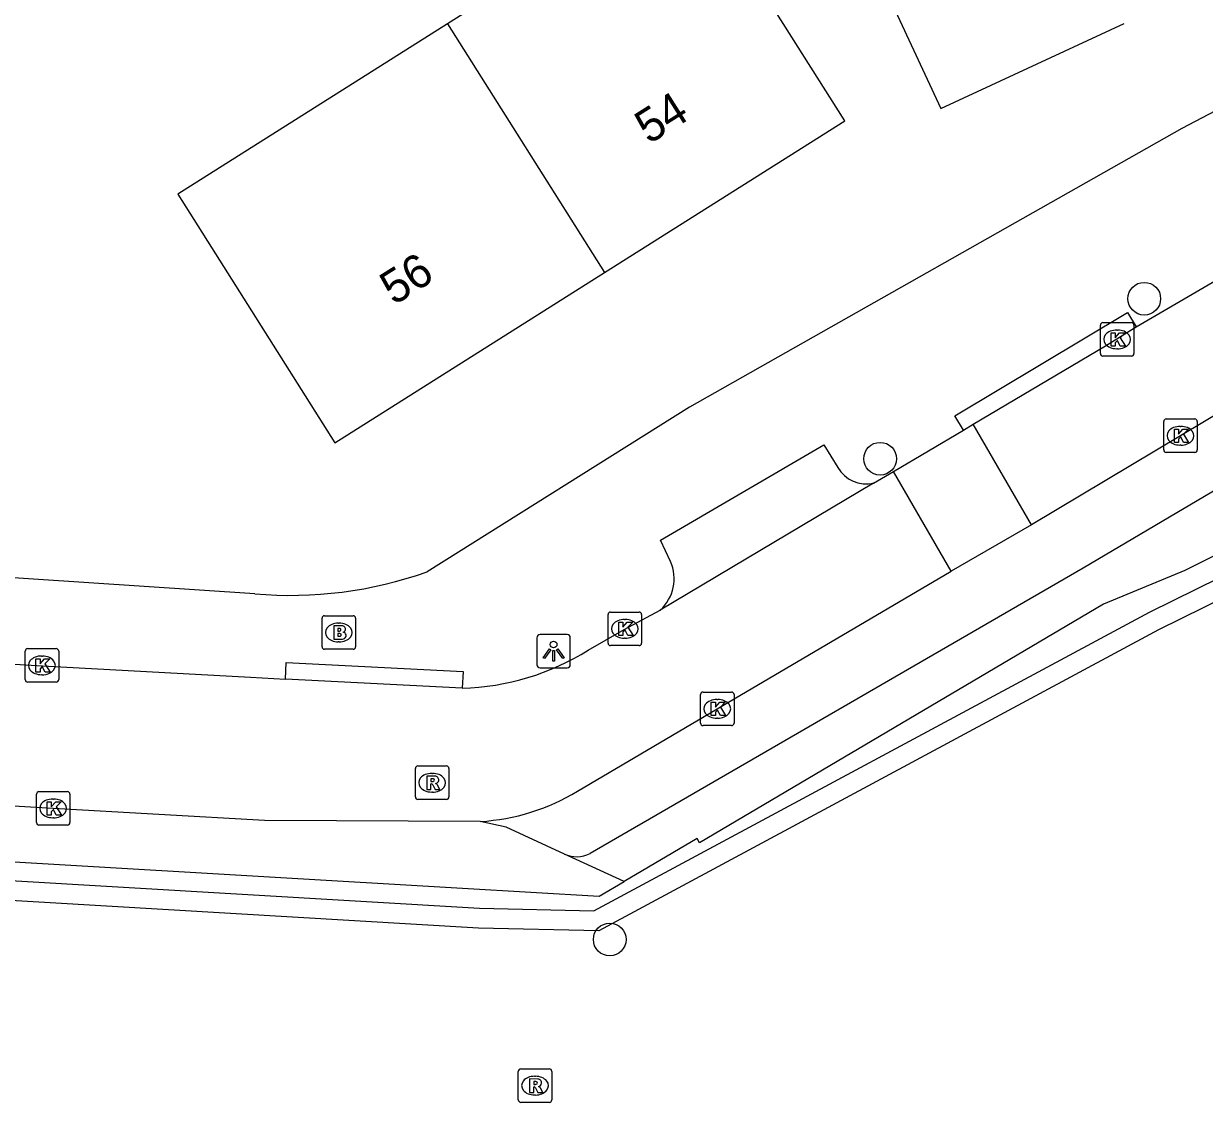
# Model space of a CAD drawing. Extents: x 159265 to 160143, y 383413 to 384319.
# Drawn here: x 159321.64 to 159356.91, y 384143.78 to 384176.01 of the extents above; entities that cross this region are included whole.
import ezdxf

# ---------------------------------------------------------------- set-up
doc = ezdxf.new("R2010")
doc.units = 0
for name, color, linetype in [('IMGEO_Boom', 7, 'Continuous'), ('IMGEO_Brandkraan', 7, 'Continuous'), ('IMGEO_Haag', 7, 'Continuous'), ('IMGEO_Kolk', 7, 'Continuous'), ('IMGEO_Lichtpunt', 7, 'Continuous'), ('IMGEO_Pand', 7, 'Continuous'), ('IMGEO_Pand_nummerreeks', 7, 'Continuous'), ('IMGEO_Rijbaan_lokaal_open', 7, 'Continuous'), ('IMGEO_Rioolput', 7, 'Continuous'), ('IMGEO_Voetpad_open', 7, 'Continuous')]:
    doc.layers.add(name, color=color, linetype=linetype)

msp = doc.modelspace()

# ---------------------------------------------------------------- linework, layer by layer
at = {"layer": 'IMGEO_Boom'}
for centre in [(159355.113, 384167.793), (159347.222, 384163.011), (159339.146, 384148.648)]:
    msp.add_circle(centre, 0.489, dxfattribs=at)
at = {"layer": 'IMGEO_Brandkraan'}
for p, q in [((159330.552, 384157.394), (159330.552, 384158.246)), ((159330.627, 384158.32), (159331.479, 384158.32)), ((159331.553, 384158.246), (159331.553, 384157.394)), ((159331.04, 384158.1), (159331.065, 384158.1)), ((159331.063, 384157.54), (159331.038, 384157.54)), ((159331.479, 384157.32), (159330.627, 384157.32))]:
    msp.add_line(p, q, dxfattribs=at)
for points in [[(159330.552, 384157.394), (159330.552, 384158.246)], [(159330.627, 384158.32), (159331.479, 384158.32)], [(159331.553, 384158.246), (159331.553, 384157.394)], [(159330.9, 384158.02), (159330.9, 384157.62), (159331.113, 384157.62)], [(159331.131, 384158.02), (159330.9, 384158.02)], [(159331.079, 384157.939), (159331.025, 384157.939), (159331.025, 384157.863)], [(159331.025, 384157.863), (159331.078, 384157.863)], [(159331.087, 384157.787), (159331.025, 384157.787), (159331.025, 384157.706)], [(159331.025, 384157.706), (159331.087, 384157.706)], [(159331.479, 384157.32), (159330.627, 384157.32)]]:
    msp.add_lwpolyline(points, dxfattribs=at)
for centre, radius, start, end in [((159330.629, 384158.244), 0.0765, 91.552, 178.448), ((159330.629, 384158.244), 0.0765, 91.552, 178.448), ((159331.477, 384158.244), 0.0765, 1.552, 88.448), ((159331.477, 384158.244), 0.0765, 1.552, 88.448), ((159331.08, 384157.901), 0.0379, 267.8285, 90.9355), ((159331.135, 384157.875), 0.145, 59.4692, 91.5367), ((159331.16, 384157.922), 0.0922, 285.5137, 58.1501), ((159331.088, 384157.746), 0.0404, 269.8759, 90.5077), ((159331.119, 384157.871), 0.251, 268.6676, 293.5347), ((159331.165, 384157.73), 0.105, 301.3115, 78.989), ((159330.629, 384157.396), 0.0765, 181.552, 268.448), ((159330.629, 384157.396), 0.0765, 181.552, 268.448), ((159331.477, 384157.396), 0.0765, 271.552, 358.448), ((159331.477, 384157.396), 0.0765, 271.552, 358.448)]:
    msp.add_arc(centre, radius, start, end, dxfattribs=at)
for centre, major_axis, ratio, start_param, end_param in [((159331.039, 384157.82), (-0.387, 0.002), 0.722429, 4.712389, 7.853982), ((159331.064, 384157.82), (-0.39, 0.002), 0.717154, 1.570796, 4.712389)]:
    msp.add_ellipse(centre, major_axis=major_axis, ratio=ratio, start_param=start_param, end_param=end_param, dxfattribs=at)
at = {"layer": 'IMGEO_Haag'}
msp.add_lwpolyline([(159303.738, 384148.088), (159303.139, 384148.125), (159303.341, 384151.47), (159335.253, 384149.581), (159338.675, 384149.507), (159355.264, 384158.429), (159377.708, 384169.495), (159389.563, 384175.262), (159389.825, 384174.722), (159377.972, 384168.956), (159355.539, 384157.896), (159338.82, 384148.904), (159335.229, 384148.981), (159303.904, 384150.836), (159303.738, 384148.088)], dxfattribs=at)
at = {"layer": 'IMGEO_Kolk'}
for p, q in [((159353.878, 384167.077), (159354.73, 384167.077)), ((159353.803, 384166.151), (159353.803, 384167.003)), ((159354.291, 384166.857), (159354.316, 384166.857)), ((159354.804, 384167.003), (159354.804, 384166.151)), ((159354.73, 384166.077), (159353.878, 384166.077)), ((159354.314, 384166.297), (159354.289, 384166.297)), ((159355.693, 384163.273), (159355.693, 384164.125)), ((159355.768, 384164.199), (159356.62, 384164.199)), ((159356.181, 384163.979), (159356.206, 384163.979)), ((159356.694, 384164.125), (159356.694, 384163.273)), ((159356.62, 384163.199), (159355.768, 384163.199)), ((159356.204, 384163.419), (159356.179, 384163.419)), ((159339.097, 384157.503), (159339.097, 384158.355)), ((159339.172, 384158.429), (159340.024, 384158.429)), ((159340.098, 384158.355), (159340.098, 384157.503)), ((159339.585, 384158.209), (159339.61, 384158.209)), ((159339.608, 384157.649), (159339.583, 384157.649)), ((159321.685, 384156.411), (159321.685, 384157.263)), ((159321.76, 384157.337), (159322.612, 384157.337)), ((159322.686, 384157.263), (159322.686, 384156.411)), ((159340.024, 384157.429), (159339.172, 384157.429)), ((159322.173, 384157.117), (159322.198, 384157.117)), ((159322.196, 384156.557), (159322.171, 384156.557)), ((159322.612, 384156.337), (159321.76, 384156.337)), ((159341.858, 384155.112), (159341.858, 384155.964)), ((159341.933, 384156.038), (159342.785, 384156.038)), ((159342.346, 384155.818), (159342.371, 384155.818)), ((159342.859, 384155.964), (159342.859, 384155.112)), ((159342.369, 384155.258), (159342.344, 384155.258)), ((159342.785, 384155.038), (159341.933, 384155.038)), ((159322.022, 384152.138), (159322.022, 384152.99)), ((159322.097, 384153.064), (159322.949, 384153.064)), ((159323.023, 384152.99), (159323.023, 384152.138)), ((159322.51, 384152.844), (159322.535, 384152.844)), ((159322.533, 384152.284), (159322.508, 384152.284)), ((159322.949, 384152.064), (159322.097, 384152.064))]:
    msp.add_line(p, q, dxfattribs=at)
for points in [[(159353.878, 384167.077), (159354.73, 384167.077)], [(159353.803, 384166.151), (159353.803, 384167.003)], [(159354.124, 384166.777), (159354.247, 384166.777), (159354.247, 384166.626), (159354.377, 384166.777), (159354.541, 384166.777), (159354.395, 384166.626), (159354.548, 384166.377), (159354.396, 384166.377), (159354.311, 384166.541), (159354.247, 384166.474), (159354.247, 384166.377), (159354.124, 384166.377), (159354.124, 384166.777)], [(159354.804, 384167.003), (159354.804, 384166.151)], [(159354.73, 384166.077), (159353.878, 384166.077)], [(159355.693, 384163.273), (159355.693, 384164.125)], [(159355.768, 384164.199), (159356.62, 384164.199)], [(159356.014, 384163.899), (159356.137, 384163.899), (159356.137, 384163.748), (159356.267, 384163.899), (159356.431, 384163.899), (159356.285, 384163.748), (159356.438, 384163.499), (159356.286, 384163.499), (159356.201, 384163.663), (159356.137, 384163.596), (159356.137, 384163.499), (159356.014, 384163.499), (159356.014, 384163.899)], [(159356.694, 384164.125), (159356.694, 384163.273)], [(159356.62, 384163.199), (159355.768, 384163.199)], [(159339.097, 384157.503), (159339.097, 384158.355)], [(159339.172, 384158.429), (159340.024, 384158.429)], [(159340.098, 384158.355), (159340.098, 384157.503)], [(159339.418, 384158.129), (159339.541, 384158.129), (159339.541, 384157.978), (159339.671, 384158.129), (159339.835, 384158.129), (159339.689, 384157.978), (159339.842, 384157.729), (159339.69, 384157.729), (159339.605, 384157.893), (159339.541, 384157.826), (159339.541, 384157.729), (159339.418, 384157.729), (159339.418, 384158.129)], [(159321.685, 384156.411), (159321.685, 384157.263)], [(159321.76, 384157.337), (159322.612, 384157.337)], [(159322.686, 384157.263), (159322.686, 384156.411)], [(159340.024, 384157.429), (159339.172, 384157.429)], [(159322.006, 384157.037), (159322.129, 384157.037), (159322.129, 384156.886), (159322.259, 384157.037), (159322.423, 384157.037), (159322.277, 384156.886), (159322.43, 384156.637), (159322.278, 384156.637), (159322.193, 384156.801), (159322.129, 384156.734), (159322.129, 384156.637), (159322.006, 384156.637), (159322.006, 384157.037)], [(159322.612, 384156.337), (159321.76, 384156.337)], [(159341.858, 384155.112), (159341.858, 384155.964)], [(159341.933, 384156.038), (159342.785, 384156.038)], [(159342.859, 384155.964), (159342.859, 384155.112)], [(159342.179, 384155.738), (159342.302, 384155.738), (159342.302, 384155.587), (159342.432, 384155.738), (159342.596, 384155.738), (159342.45, 384155.587), (159342.603, 384155.338), (159342.451, 384155.338), (159342.366, 384155.502), (159342.302, 384155.435), (159342.302, 384155.338), (159342.179, 384155.338), (159342.179, 384155.738)], [(159342.785, 384155.038), (159341.933, 384155.038)], [(159322.022, 384152.138), (159322.022, 384152.99)], [(159322.097, 384153.064), (159322.949, 384153.064)], [(159323.023, 384152.99), (159323.023, 384152.138)], [(159322.343, 384152.764), (159322.466, 384152.764), (159322.466, 384152.613), (159322.596, 384152.764), (159322.76, 384152.764), (159322.614, 384152.613), (159322.767, 384152.364), (159322.615, 384152.364), (159322.53, 384152.528), (159322.466, 384152.461), (159322.466, 384152.364), (159322.343, 384152.364), (159322.343, 384152.764)], [(159322.949, 384152.064), (159322.097, 384152.064)]]:
    msp.add_lwpolyline(points, dxfattribs=at)
for centre, start, end in [((159353.88, 384167.001), 91.552, 178.448), ((159353.88, 384167.001), 91.552, 178.448), ((159354.728, 384167.001), 1.552, 88.448), ((159354.728, 384167.001), 1.552, 88.448), ((159353.88, 384166.153), 181.552, 268.448), ((159353.88, 384166.153), 181.552, 268.448), ((159354.728, 384166.153), 271.552, 358.448), ((159354.728, 384166.153), 271.552, 358.448), ((159355.77, 384164.123), 91.552, 178.448), ((159355.77, 384164.123), 91.552, 178.448), ((159356.618, 384164.123), 1.552, 88.448), ((159356.618, 384164.123), 1.552, 88.448), ((159355.77, 384163.275), 181.552, 268.448), ((159355.77, 384163.275), 181.552, 268.448), ((159356.618, 384163.275), 271.552, 358.448), ((159356.618, 384163.275), 271.552, 358.448), ((159339.174, 384158.353), 91.552, 178.448), ((159339.174, 384158.353), 91.552, 178.448), ((159340.022, 384158.353), 1.552, 88.448), ((159340.022, 384158.353), 1.552, 88.448), ((159321.762, 384157.261), 91.552, 178.448), ((159321.762, 384157.261), 91.552, 178.448), ((159322.61, 384157.261), 1.552, 88.448), ((159322.61, 384157.261), 1.552, 88.448), ((159339.174, 384157.505), 181.552, 268.448), ((159339.174, 384157.505), 181.552, 268.448), ((159340.022, 384157.505), 271.552, 358.448), ((159340.022, 384157.505), 271.552, 358.448), ((159321.762, 384156.413), 181.552, 268.448), ((159321.762, 384156.413), 181.552, 268.448), ((159322.61, 384156.413), 271.552, 358.448), ((159322.61, 384156.413), 271.552, 358.448), ((159341.935, 384155.962), 91.552, 178.448), ((159341.935, 384155.962), 91.552, 178.448), ((159342.783, 384155.962), 1.552, 88.448), ((159342.783, 384155.962), 1.552, 88.448), ((159341.935, 384155.114), 181.552, 268.448), ((159341.935, 384155.114), 181.552, 268.448), ((159342.783, 384155.114), 271.552, 358.448), ((159342.783, 384155.114), 271.552, 358.448), ((159322.099, 384152.988), 91.552, 178.448), ((159322.099, 384152.988), 91.552, 178.448), ((159322.947, 384152.988), 1.552, 88.448), ((159322.947, 384152.988), 1.552, 88.448), ((159322.099, 384152.14), 181.552, 268.448), ((159322.099, 384152.14), 181.552, 268.448), ((159322.947, 384152.14), 271.552, 358.448), ((159322.947, 384152.14), 271.552, 358.448)]:
    msp.add_arc(centre, 0.0765, start, end, dxfattribs=at)
for centre, major_axis, ratio, start_param, end_param in [((159354.29, 384166.577), (-0.387, 0.002), 0.722429, 4.712389, 7.853982), ((159354.315, 384166.577), (-0.39, 0.002), 0.717154, 1.570796, 4.712389), ((159356.18, 384163.699), (-0.387, 0.002), 0.722429, 4.712389, 7.853982), ((159356.205, 384163.699), (-0.39, 0.002), 0.717154, 1.570796, 4.712389), ((159339.584, 384157.929), (-0.387, 0.002), 0.722429, 4.712389, 7.853982), ((159339.609, 384157.929), (-0.39, 0.002), 0.717154, 1.570796, 4.712389), ((159322.172, 384156.837), (-0.387, 0.002), 0.722429, 4.712389, 7.853982), ((159322.197, 384156.837), (-0.39, 0.002), 0.717154, 1.570796, 4.712389), ((159342.345, 384155.538), (-0.387, 0.002), 0.722429, 4.712389, 7.853982), ((159342.37, 384155.538), (-0.39, 0.002), 0.717154, 1.570796, 4.712389), ((159322.509, 384152.564), (-0.387, 0.002), 0.722429, 4.712389, 7.853982), ((159322.534, 384152.564), (-0.39, 0.002), 0.717154, 1.570796, 4.712389)]:
    msp.add_ellipse(centre, major_axis=major_axis, ratio=ratio, start_param=start_param, end_param=end_param, dxfattribs=at)
at = {"layer": 'IMGEO_Lichtpunt'}
for p, q in [((159336.971, 384157.665), (159336.971, 384156.858)), ((159336.971, 384157.665), (159336.971, 384156.858)), ((159337.873, 384157.76), (159337.065, 384157.76)), ((159337.873, 384157.76), (159337.065, 384157.76)), ((159337.967, 384156.858), (159337.967, 384157.665)), ((159337.967, 384156.858), (159337.967, 384157.665)), ((159337.065, 384156.764), (159337.873, 384156.764)), ((159337.065, 384156.764), (159337.873, 384156.764))]:
    msp.add_line(p, q, dxfattribs=at)
for points in [[(159337.345, 384157.329), (159337.384, 384157.301), (159337.196, 384157.039), (159337.158, 384157.066), (159337.345, 384157.329)], [(159337.447, 384157.281), (159337.494, 384157.281), (159337.494, 384156.959), (159337.447, 384156.959), (159337.447, 384157.281)], [(159337.557, 384157.301), (159337.595, 384157.328), (159337.782, 384157.066), (159337.743, 384157.038), (159337.557, 384157.301)]]:
    msp.add_lwpolyline(points, dxfattribs=at)
msp.add_circle((159337.47, 384157.463), 0.0994, dxfattribs=at)
for centre, start, end in [((159337.065, 384157.665), 90, 180), ((159337.065, 384157.665), 90, 180), ((159337.873, 384157.665), 0, 90), ((159337.873, 384157.665), 0, 90), ((159337.065, 384156.858), 180, 270), ((159337.065, 384156.858), 180, 270), ((159337.873, 384156.858), 270, 0), ((159337.873, 384156.858), 270, 360)]:
    msp.add_arc(centre, 0.0946, start, end, dxfattribs=at)
at = {"layer": 'IMGEO_Pand'}
for points in [[(159351.111, 384183.354), (159348.377, 384182.086), (159347.67, 384183.609), (159344.924, 384182.335), (159346.929, 384178.013), (159349.033, 384173.477), (159354.51, 384176.017)], [(159338.993, 384168.573), (159346.168, 384173.106), (159341.471, 384180.54), (159334.297, 384176.008)], [(159334.297, 384176.008), (159326.241, 384170.918), (159330.938, 384163.484), (159338.993, 384168.573)], [(159334.297, 384176.008), (159338.993, 384168.573)]]:
    msp.add_lwpolyline(points, dxfattribs=at)
at = {"layer": 'IMGEO_Rijbaan_lokaal_open'}
for points in [[(159372.5, 384174.053), (159367.377, 384170.409), (159361.508, 384166.869), (159356.193, 384163.7), (159351.745, 384161.04)], [(159354.872, 384166.949), (159357.379, 384168.412)], [(159350.004, 384164.042), (159353.956, 384166.383), (159354.872, 384166.949)], [(159347.618, 384162.629), (159349.711, 384163.869)], [(159349.711, 384163.869), (159350.004, 384164.042)], [(159351.745, 384161.04), (159350.004, 384164.042)], [(159347.029, 384162.28), (159347.618, 384162.629)], [(159349.347, 384159.65), (159347.618, 384162.629)], [(159347.029, 384162.28), (159340.656, 384158.489)], [(159351.745, 384161.04), (159349.347, 384159.65)], [(159338.184, 384153.077), (159342.359, 384155.54), (159349.347, 384159.65)], [(159298.53, 384158.218), (159306.267, 384157.774), (159322.2, 384156.823), (159328.418, 384156.484), (159329.46, 384156.425)], [(159338.505, 384157.294), (159339.574, 384157.914), (159340.656, 384158.489)], [(159334.739, 384156.153), (159329.46, 384156.425)], [(159335.279, 384152.172), (159328.837, 384152.198), (159322.523, 384152.565), (159294.339, 384154.228)]]:
    msp.add_lwpolyline(points, dxfattribs=at)
for centre, radius, start, end in [((159334.532, 384163.622), 7.472, 271.5888, 302.1221), ((159334.886, 384158.549), 6.389, 273.5284, 301.0785)]:
    msp.add_arc(centre, radius, start, end, dxfattribs=at)
at = {"layer": 'IMGEO_Rioolput'}
for p, q in [((159333.341, 384152.905), (159333.341, 384153.757)), ((159333.416, 384153.831), (159334.268, 384153.831)), ((159334.342, 384153.757), (159334.342, 384152.905)), ((159333.829, 384153.611), (159333.854, 384153.611)), ((159333.852, 384153.051), (159333.827, 384153.051)), ((159334.268, 384152.831), (159333.416, 384152.831)), ((159336.413, 384143.854), (159336.413, 384144.706)), ((159336.488, 384144.78), (159337.34, 384144.78)), ((159336.901, 384144.56), (159336.926, 384144.56)), ((159337.414, 384144.706), (159337.414, 384143.854)), ((159337.34, 384143.78), (159336.488, 384143.78)), ((159336.924, 384144), (159336.899, 384144))]:
    msp.add_line(p, q, dxfattribs=at)
for points in [[(159333.341, 384152.905), (159333.341, 384153.757)], [(159333.416, 384153.831), (159334.268, 384153.831)], [(159334.342, 384153.757), (159334.342, 384152.905)], [(159333.93, 384153.529), (159333.678, 384153.531), (159333.678, 384153.131)], [(159333.678, 384153.131), (159333.802, 384153.131), (159333.802, 384153.293), (159333.813, 384153.293)], [(159333.856, 384153.45), (159333.802, 384153.45), (159333.802, 384153.369)], [(159333.802, 384153.369), (159333.854, 384153.369)], [(159333.86, 384153.264), (159333.931, 384153.131), (159334.071, 384153.131), (159334.006, 384153.257)], [(159334.268, 384152.831), (159333.416, 384152.831)], [(159336.413, 384143.854), (159336.413, 384144.706)], [(159336.488, 384144.78), (159337.34, 384144.78)], [(159337.002, 384144.478), (159336.75, 384144.48), (159336.75, 384144.08)], [(159337.414, 384144.706), (159337.414, 384143.854)], [(159336.75, 384144.08), (159336.874, 384144.08), (159336.874, 384144.242), (159336.885, 384144.242)], [(159336.928, 384144.399), (159336.874, 384144.399), (159336.874, 384144.318)], [(159336.874, 384144.318), (159336.926, 384144.318)], [(159336.932, 384144.213), (159337.003, 384144.08), (159337.143, 384144.08), (159337.078, 384144.206)], [(159337.34, 384143.78), (159336.488, 384143.78)]]:
    msp.add_lwpolyline(points, dxfattribs=at)
for centre, radius, start, end in [((159333.418, 384153.755), 0.0765, 91.552, 178.448), ((159333.418, 384153.755), 0.0765, 91.552, 178.448), ((159334.266, 384153.755), 0.0765, 1.552, 88.448), ((159334.266, 384153.755), 0.0765, 1.552, 88.448), ((159333.812, 384153.24), 0.0533, 26.0293, 88.6989), ((159333.838, 384153.558), 0.19, 274.7715, 282.9687), ((159333.862, 384153.354), 0.0964, 77.0061, 93.1865), ((159333.876, 384153.411), 0.0378, 276.6634, 79.6772), ((159333.929, 384153.419), 0.109, 350.3612, 89.416), ((159333.927, 384153.419), 0.112, 277.5842, 350.9817), ((159333.911, 384153.204), 0.108, 29.5134, 73.7905), ((159333.418, 384152.907), 0.0765, 181.552, 268.448), ((159333.418, 384152.907), 0.0765, 181.552, 268.448), ((159334.266, 384152.907), 0.0765, 271.552, 358.448), ((159334.266, 384152.907), 0.0765, 271.552, 358.448), ((159336.49, 384144.704), 0.0765, 91.552, 178.448), ((159336.49, 384144.704), 0.0765, 91.552, 178.448), ((159337.001, 384144.368), 0.109, 350.3612, 89.416), ((159337.338, 384144.704), 0.0765, 1.552, 88.448), ((159337.338, 384144.704), 0.0765, 1.552, 88.448), ((159336.884, 384144.189), 0.0533, 26.0293, 88.6989), ((159336.91, 384144.507), 0.19, 274.7715, 282.9687), ((159336.934, 384144.303), 0.0964, 77.0061, 93.1865), ((159336.948, 384144.36), 0.0378, 276.6634, 79.6772), ((159336.999, 384144.368), 0.112, 277.5842, 350.9817), ((159336.983, 384144.153), 0.108, 29.5134, 73.7905), ((159336.49, 384143.856), 0.0765, 181.552, 268.448), ((159336.49, 384143.856), 0.0765, 181.552, 268.448), ((159337.338, 384143.856), 0.0765, 271.552, 358.448), ((159337.338, 384143.856), 0.0765, 271.552, 358.448)]:
    msp.add_arc(centre, radius, start, end, dxfattribs=at)
for centre, major_axis, ratio, start_param, end_param in [((159333.828, 384153.331), (-0.387, 0.002), 0.722429, 4.712389, 7.853982), ((159333.853, 384153.331), (-0.39, 0.002), 0.717154, 1.570796, 4.712389), ((159336.9, 384144.28), (-0.387, 0.002), 0.722429, 4.712389, 7.853982), ((159336.925, 384144.28), (-0.39, 0.002), 0.717154, 1.570796, 4.712389)]:
    msp.add_ellipse(centre, major_axis=major_axis, ratio=ratio, start_param=start_param, end_param=end_param, dxfattribs=at)
at = {"layer": 'IMGEO_Voetpad_open'}
for points in [[(159443.94, 384214.137), (159429.018, 384207.361), (159405.051, 384196.117), (159368.336, 384179.241), (159356.231, 384172.876), (159341.528, 384164.55), (159333.688, 384159.631)], [(159389.959, 384176.181), (159373.663, 384168.554), (159364.6, 384163.808), (159356.329, 384159.676), (159353.897, 384158.667), (159341.827, 384151.535), (159341.761, 384151.664), (159339.579, 384150.379)], [(159372.3, 384172.824), (159372.748, 384171.891), (159367.182, 384167.948), (159353.289, 384159.737), (159338.559, 384151.215)], [(159349.711, 384163.869), (159349.455, 384164.297), (159354.616, 384167.377), (159354.872, 384166.949)], [(159340.961, 384159.94), (159340.658, 384160.576), (159345.538, 384163.426), (159345.956, 384162.752)], [(159328.547, 384158.976), (159318.615, 384159.634)], [(159329.46, 384156.425), (159329.484, 384156.924), (159334.763, 384156.651), (159334.739, 384156.153)], [(159300.298, 384152.206), (159316.595, 384151.248), (159334.75, 384150.183), (159338.833, 384149.94), (159339.579, 384150.379)], [(159337.79, 384151.201), (159336.056, 384151.998), (159335.279, 384152.172)], [(159339.579, 384150.379), (159337.902, 384151.142), (159337.79, 384151.201)]]:
    msp.add_lwpolyline(points, dxfattribs=at)
for centre, radius, start, end in [((159346.812, 384163.241), 0.986, 209.7643, 282.7474), ((159329.613, 384171.112), 12.183, 264.9803, 289.5413), ((159339.809, 384159.425), 1.262, 312.1621, 24.0964), ((159338.16, 384151.994), 0.875, 244.9782, 297.1078)]:
    msp.add_arc(centre, radius, start, end, dxfattribs=at)

# ---------------------------------------------------------------- texts
at = {"layer": 'IMGEO_Pand_nummerreeks'}
for s, p in [('54', (159340.316, 384172.39)), ('56', (159332.701, 384167.579))]:
    msp.add_text(s, height=1, rotation=32.2839, dxfattribs=at).set_placement(p)

doc.saveas('drawing.dxf')
